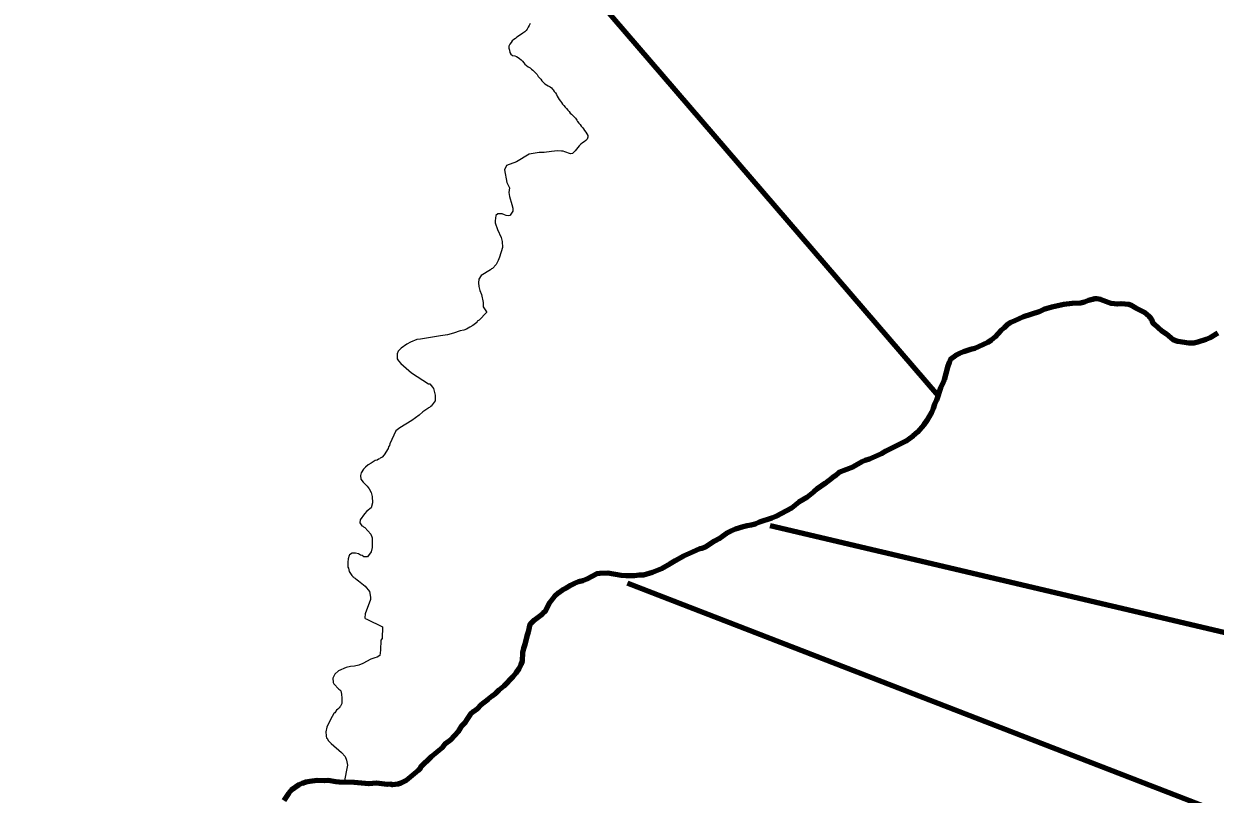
# Model space of a CAD drawing. Extents: x 553962 to 842807, y 8883888 to 9032388.
# Drawn here: x 654441 to 661313, y 8973626 to 8978072 of the extents above; entities that cross this region are included whole.
import ezdxf

# ---------------------------------------------------------------- set-up
doc = ezdxf.new("R2010")
doc.units = 0
doc.header["$LTSCALE"] = 200
doc.layers.add('24', color=7, linetype='Continuous', lineweight=25)
doc.layers.add('9', color=7, linetype='Continuous', lineweight=90)

msp = doc.modelspace()

# ---------------------------------------------------------------- linework, layer by layer
at = {"layer": '24'}
for points in [[(657361.8, 8978072.9), (657356.3, 8978061.7), (657351.2, 8978051.3), (657345.6, 8978041.1), (657339, 8978032.2), (657330.4, 8978025.3), (657320.5, 8978018.5), (657311.5, 8978012), (657302.3, 8978005.9), (657294.1, 8977999.9), (657285.9, 8977993.6), (657276.9, 8977987.4), (657267.7, 8977981.6), (657258.2, 8977972.4), (657251.7, 8977964.2), (657244.4, 8977953.9), (657238.5, 8977942.9), (657238.8, 8977930.2), (657242.4, 8977918.7), (657245.4, 8977905.9), (657250.5, 8977895.6), (657260.7, 8977889.4), (657272.9, 8977885.9), (657282.9, 8977883.3), (657292.8, 8977877.8), (657300.9, 8977871.1), (657309.5, 8977863.8), (657317.8, 8977856.2), (657326.1, 8977846)], [(657326.1, 8977846), (657332.2, 8977838.1), (657340.3, 8977831.3), (657351.1, 8977823.8), (657362, 8977816.8), (657370.4, 8977810.6), (657378.2, 8977803.3), (657386.4, 8977793.7), (657393.9, 8977786.9), (657402.1, 8977778.6), (657408.5, 8977768.3), (657415.3, 8977760.8), (657422.9, 8977752.2), (657429.7, 8977742), (657437.8, 8977734.2), (657447.1, 8977726), (657455.7, 8977718.8), (657465.7, 8977713.4), (657476.5, 8977708.5), (657484.6, 8977701.8), (657491.3, 8977694), (657494.6, 8977689.9), (657501, 8977681.2), (657507.3, 8977672.7), (657513, 8977663.7), (657518.6, 8977654.1), (657523.9, 8977644.9), (657529.6, 8977635.3), (657536.5, 8977625.3), (657542.7, 8977617.2), (657549.3, 8977608.8), (657556.8, 8977599.5), (657564.1, 8977590.5), (657571.5, 8977582.2), (657579, 8977573.7), (657586.2, 8977565.2), (657592.7, 8977556.7), (657600.5, 8977550), (657607.6, 8977542.8), (657615.4, 8977534.3), (657622.7, 8977526.2), (657630.5, 8977515.7), (657635.9, 8977507), (657642.4, 8977498.6), (657649.5, 8977490.5), (657656.9, 8977481.8), (657664.6, 8977473.9), (657670.1, 8977465.2), (657676, 8977456.1), (657682.4, 8977445.5), (657689.1, 8977437), (657694, 8977427.7), (657695, 8977417.1), (657689.9, 8977405.5), (657682.5, 8977397.3), (657673.3, 8977391), (657663.8, 8977384.3), (657654.7, 8977376.4), (657645.2, 8977367.9), (657637.1, 8977358.5), (657630, 8977349.1), (657621.1, 8977338.4), (657614.7, 8977330.6), (657606.6, 8977323.9), (657594.2, 8977321.7)], [(657594.2, 8977321.7), (657583.3, 8977325.2), (657573.4, 8977329.7), (657562.4, 8977333.7), (657552.4, 8977337.1), (657542.2, 8977337.5), (657519.6, 8977338.5), (657485.8, 8977333.9), (657442.2, 8977329.4), (657414.2, 8977329.4), (657355.6, 8977319), (657284, 8977276), (657225.4, 8977253.2), (657214.9, 8977228)], [(657214.9, 8977228), (657228.2, 8977155.8), (657242.3, 8977125.7), (657238.8, 8977097.3), (657243, 8977074.6), (657256.4, 8977029.1), (657261.4, 8977007.6), (657261.7, 8976989.9), (657247.3, 8976967.4), (657243.9, 8976964.7), (657235.2, 8976963.2), (657223.6, 8976964.8), (657214.1, 8976969.6), (657200.6, 8976974.4), (657181.2, 8976975.7), (657176.4, 8976974.4), (657164.7, 8976965.5), (657159.4, 8976934.9), (657159.4, 8976922.3), (657172.8, 8976885.3), (657195, 8976838.1), (657200.9, 8976815.4), (657201.5, 8976781.6), (657185.6, 8976725.5), (657177.3, 8976704.9), (657165.5, 8976683.5), (657144.4, 8976659), (657138.5, 8976657.5), (657133.7, 8976651.6)], [(657133.7, 8976651.6), (657080.2, 8976620), (657066.2, 8976597.4), (657063.1, 8976576.8), (657066.3, 8976556.2), (657072.5, 8976533.5), (657080.9, 8976509.9), (657090.5, 8976462.8), (657091, 8976439.3), (657110, 8976410.1), (657110.9, 8976406.4), (657067.4, 8976361), (657056.2, 8976354.8), (657053.5, 8976348.9), (657031.1, 8976329.9), (657013.6, 8976321.3), (656995.6, 8976309.4), (656979.2, 8976303.3), (656959.2, 8976299.6), (656920.6, 8976285.8), (656884.5, 8976276.8), (656845.1, 8976271.2), (656729.4, 8976250.9), (656707.8, 8976249), (656672.3, 8976234.3), (656651.5, 8976222.8), (656618, 8976199.7), (656600.5, 8976181.9), (656595.8, 8976166.3), (656594.8, 8976146.6), (656595.7, 8976138.4), (656602.4, 8976126.5), (656615.7, 8976111), (656677.7, 8976057.2), (656776.5, 8975994.6), (656782.5, 8975993.7), (656799.6, 8975973.9), (656803.7, 8975967.1), (656814.1, 8975929.4), (656813.1, 8975895.9), (656791.5, 8975865.6), (656785.6, 8975862.2), (656783.8, 8975858), (656775.5, 8975856.3), (656772.4, 8975851.8), (656742.2, 8975832.4), (656721.1, 8975813.8), (656679, 8975783.2), (656609.4, 8975739.2), (656588, 8975723), (656553.5, 8975648.5), (656550.6, 8975639.1), (656544.7, 8975630.5), (656542.4, 8975621.5), (656520.2, 8975584), (656507.8, 8975571.5), (656503.7, 8975569.7), (656500.5, 8975566.2), (656496.9, 8975565.1), (656495.3, 8975562.1), (656486.8, 8975559.7), (656479.1, 8975553.8), (656468.9, 8975552.5), (656445.8, 8975536.4), (656445.8, 8975536.4)], [(656445.8, 8975536.4), (656428.1, 8975527.1), (656412.7, 8975513.8), (656400.9, 8975501.1), (656386.7, 8975481.1), (656383.9, 8975464.5), (656385.2, 8975443.3), (656398.8, 8975427.1), (656422.7, 8975403.9), (656434, 8975387.3), (656444.5, 8975366.6), (656451.2, 8975343.8), (656452.2, 8975307.7), (656444.4, 8975279.3), (656420.2, 8975258.8), (656406.9, 8975244.3), (656382, 8975208.4), (656379.8, 8975191.2), (656391.2, 8975173.8), (656397, 8975172), (656400.5, 8975168.9), (656408.8, 8975165.1), (656442.9, 8975127.3), (656450.2, 8975105.1), (656451, 8975049), (656444.2, 8975024.3), (656423.6, 8974996.6), (656411.6, 8974995.5), (656402.2, 8974996.5), (656392.2, 8975002.6), (656384.2, 8975004.6), (656371.7, 8975013.2), (656353.6, 8975017.8), (656334.6, 8975017.5), (656320.6, 8975007.7), (656317.6, 8975003.5), (656311.8, 8974985.1)], [(656311.8, 8974985.1), (656309.9, 8974965.4), (656310.9, 8974936.3), (656314.2, 8974931), (656318.5, 8974912), (656333.2, 8974887.1), (656339.6, 8974883.1), (656344.1, 8974878.5), (656345.9, 8974874.7), (656352.9, 8974872.7), (656357, 8974868.2), (656372.6, 8974857.7), (656410.2, 8974827.3), (656435.2, 8974796.3), (656440.2, 8974762.4), (656440.3, 8974749.1), (656410.3, 8974666), (656407.6, 8974643.7), (656410, 8974639.2), (656419.4, 8974636), (656511, 8974591.7), (656507.5, 8974524.4), (656501.5, 8974515), (656499.2, 8974456.9), (656494.7, 8974426.9), (656479.6, 8974416.5), (656466.4, 8974413.5), (656443.7, 8974405.2), (656396.6, 8974380.7), (656373, 8974370.1), (656349.5, 8974365.7), (656325.9, 8974363.3), (656300.7, 8974356.3), (656256.1, 8974338), (656235.1, 8974319.4), (656224.5, 8974294.9), (656226, 8974270.5), (656228.6, 8974263.7), (656258.3, 8974232.1), (656265, 8974227.3), (656269.2, 8974222.2), (656273.4, 8974202.8), (656276.5, 8974180.1), (656276.6, 8974148.4), (656268.5, 8974134.2), (656264, 8974130.4), (656262.3, 8974125), (656257.6, 8974123.2), (656253.4, 8974116.8), (656244.1, 8974109.9), (656235.6, 8974096.1), (656229.8, 8974092), (656209.8, 8974056.4), (656189, 8974012.7), (656183.6, 8973985.6), (656184.6, 8973963), (656186.9, 8973950), (656191.3, 8973947.8), (656199.2, 8973934.2), (656213.7, 8973918.7), (656274.2, 8973865.6), (656294.1, 8973843.5), (656302.2, 8973822.7), (656307.8, 8973793.6), (656289.8, 8973694.9)]]:
    msp.add_lwpolyline(points, dxfattribs=at)
at = {"layer": '24', "lineweight": 53}
for points in [[(661328.3, 8976286.2), (661283.6, 8976259.8), (661262, 8976250.8), (661213.8, 8976234.1), (661189.4, 8976229.5), (661162.1, 8976229.6), (661097.2, 8976237.5), (661070.9, 8976248.7), (661031.8, 8976280.1), (661005.9, 8976297.4), (660963.2, 8976335.8), (660954.3, 8976345.2), (660950.7, 8976360.6), (660945.8, 8976363.5), (660943.2, 8976371.8), (660932.9, 8976383.1), (660906.3, 8976405.7), (660855.5, 8976430.7), (660826.3, 8976447.2), (660815.7, 8976450.9), (660771.7, 8976456.2), (660747.3, 8976454.4), (660714.7, 8976457.6), (660653, 8976480.8), (660630.3, 8976485.1), (660618.1, 8976485.2), (660605, 8976480.8), (660582.4, 8976475.5), (660558.8, 8976466.1), (660536.9, 8976460.1), (660488.1, 8976458.4), (660440.1, 8976451.9), (660370.3, 8976437), (660324.9, 8976423.7), (660298.8, 8976410.1), (660207, 8976379.8), (660158.2, 8976356.8), (660134, 8976347.7), (660113.3, 8976334.1), (660096, 8976317.2), (660076.9, 8976302), (660043.5, 8976265.7), (660021.4, 8976245.6), (660001.4, 8976232.8), (659973.2, 8976218.2), (659927.6, 8976197.6), (659902.5, 8976191.5), (659861, 8976178.7), (659837.7, 8976169.6), (659816.2, 8976157.8), (659787.2, 8976136.2), (659778, 8976117.8), (659768.9, 8976089.8), (659749.7, 8976016.5)], [(659749.7, 8976016.5), (659740.4, 8975993.7), (659728.8, 8975970.1), (659705.3, 8975900.2), (659693.5, 8975875.8), (659685.8, 8975852.3), (659685.8, 8975852.3), (659676.1, 8975828.7), (659650.4, 8975783.2), (659633.3, 8975758.1), (659595.8, 8975714.2), (659571.7, 8975693.3), (659529.8, 8975663.4), (659414.4, 8975604.6), (659388.4, 8975589.5), (659320.1, 8975558.5), (659295, 8975552.2), (659275.4, 8975543.5), (659224.8, 8975514.1), (659144.8, 8975485.1), (659142.3, 8975479.5), (659124.9, 8975465.4), (659103.6, 8975452.2), (659061.4, 8975418.5), (659018.2, 8975387.9), (658998.2, 8975370.3), (658957.9, 8975338.3), (658911.5, 8975311.3), (658870.2, 8975277.4), (658779.4, 8975228.3), (658755.9, 8975218.5), (658685.2, 8975195.9), (658660, 8975183.8), (658637.3, 8975178.6), (658613.7, 8975175.3), (658591, 8975169.1), (658547.2, 8975154.4), (658519.5, 8975143.2), (658493.3, 8975129.8), (658449.5, 8975099.9), (658424.5, 8975085.9), (658375.9, 8975053.4), (658351.1, 8975043), (658341.2, 8975041.8), (658298.8, 8975023.2), (658247.4, 8974998.6), (658197.7, 8974972.7), (658170.2, 8974954.8), (658119.6, 8974926.3), (658068.2, 8974904.8), (658016, 8974890.6), (657990.3, 8974890.3), (657963.8, 8974886.2), (657915, 8974885.2), (657887.5, 8974888.3), (657810.4, 8974901), (657763.5, 8974900.3), (657746.6, 8974898.1), (657689.1, 8974867.3), (657666.4, 8974857), (657641.2, 8974850.7), (657616.9, 8974841.8), (657594.1, 8974829.3), (657570.4, 8974814.5), (657547, 8974803.6), (657525.9, 8974788.4), (657502.5, 8974767.7), (657473.7, 8974731.1), (657446.1, 8974678.7), (657435.7, 8974670.8), (657431.1, 8974664.5), (657384.2, 8974630.1), (657360.8, 8974605.3), (657351.1, 8974561.4), (657342.4, 8974537), (657331.8, 8974490.7), (657323.1, 8974466.3), (657317.1, 8974444.5), (657315, 8974393.9), (657308, 8974372.1), (657297.1, 8974350.1), (657279, 8974323.5), (657261.3, 8974302.8), (657210.5, 8974250), (657181.7, 8974226.4), (657161.9, 8974207.7), (657140, 8974192), (657118.9, 8974173.4), (657078.2, 8974140.8), (657056.3, 8974119.3), (657035, 8974103.2), (657016, 8974086.2), (656999.6, 8974063.5), (656982.9, 8974036.6), (656963.3, 8974017.4), (656946, 8973988.7), (656926.4, 8973964.7), (656902.1, 8973940.5), (656874.4, 8973917.8), (656856.7, 8973895.3), (656791.9, 8973840.8)], [(656791.9, 8973840.8), (656791.8, 8973840.8), (656728.6, 8973781.9), (656729.8, 8973775.9), (656716.7, 8973763.4), (656647.1, 8973704.9), (656615.1, 8973689.9), (656598.4, 8973684.2), (656598.4, 8973684.2), (656567.2, 8973679.3), (656556.3, 8973683.2), (656536.3, 8973682.5), (656475.8, 8973689.6), (656432.2, 8973686.7), (656347.3, 8973694), (656260.8, 8973695.2), (656240.2, 8973697.3)], [(656240.2, 8973697.3), (656197.4, 8973704.6), (656175.9, 8973703.8), (656133.1, 8973704.7), (656090.3, 8973699.3), (656067.2, 8973694.6), (656047.4, 8973688.6), (656026.8, 8973679.3), (655983.7, 8973648.4), (655968.2, 8973630.5), (655940.3, 8973590.2)]]:
    msp.add_lwpolyline(points, dxfattribs=at)
at = {"layer": '9'}
msp.add_line((647160.3, 8990514), (659714.4, 8975927.2), dxfattribs=at)
for points in [[(658746.8, 8975176), (664691.5, 8973777.5), (669474.2, 8974039.3), (694202.6, 8980257.8)], [(661328.3, 8976286.2), (661283.6, 8976259.8), (661262, 8976250.8), (661213.8, 8976234.1), (661189.4, 8976229.5), (661162.1, 8976229.6), (661097.2, 8976237.5), (661070.9, 8976248.7), (661031.8, 8976280.1), (661005.9, 8976297.4), (660963.2, 8976335.8), (660954.3, 8976345.2), (660950.7, 8976360.6), (660945.8, 8976363.5), (660943.2, 8976371.8), (660932.9, 8976383.1), (660906.3, 8976405.7), (660855.5, 8976430.7), (660826.3, 8976447.2), (660815.7, 8976450.9), (660771.7, 8976456.2), (660747.3, 8976454.4), (660714.7, 8976457.6), (660653, 8976480.8), (660630.3, 8976485.1), (660618.1, 8976485.2), (660605, 8976480.8), (660582.4, 8976475.5), (660558.8, 8976466.1), (660536.9, 8976460.1), (660488.1, 8976458.4), (660440.1, 8976451.9), (660370.3, 8976437), (660324.9, 8976423.7), (660298.8, 8976410.1), (660207, 8976379.8), (660158.2, 8976356.8), (660134, 8976347.7), (660113.3, 8976334.1), (660096, 8976317.2), (660076.9, 8976302), (660043.5, 8976265.7), (660021.4, 8976245.6), (660001.4, 8976232.8), (659973.2, 8976218.2), (659927.6, 8976197.6), (659902.5, 8976191.5), (659861, 8976178.7), (659837.7, 8976169.6), (659816.2, 8976157.8), (659787.2, 8976136.2), (659778, 8976117.8), (659768.9, 8976089.8), (659749.7, 8976016.5)], [(659749.7, 8976016.5), (659740.4, 8975993.7), (659728.8, 8975970.1), (659705.3, 8975900.2), (659693.5, 8975875.8), (659685.8, 8975852.3), (659685.8, 8975852.3), (659676.1, 8975828.7), (659650.4, 8975783.2), (659633.3, 8975758.1), (659595.8, 8975714.2), (659571.7, 8975693.3), (659529.8, 8975663.4), (659414.4, 8975604.6), (659388.4, 8975589.5), (659320.1, 8975558.5), (659295, 8975552.2), (659275.4, 8975543.5), (659224.8, 8975514.1), (659144.8, 8975485.1), (659142.3, 8975479.5), (659124.9, 8975465.4), (659103.6, 8975452.2), (659061.4, 8975418.5), (659018.2, 8975387.9), (658998.2, 8975370.3), (658957.9, 8975338.3), (658911.5, 8975311.3), (658870.2, 8975277.4), (658779.4, 8975228.3), (658755.9, 8975218.5), (658685.2, 8975195.9), (658660, 8975183.8), (658637.3, 8975178.6), (658613.7, 8975175.3), (658591, 8975169.1), (658547.2, 8975154.4), (658519.5, 8975143.2), (658493.3, 8975129.8), (658449.5, 8975099.9), (658424.5, 8975085.9), (658375.9, 8975053.4), (658351.1, 8975043), (658341.2, 8975041.8), (658298.8, 8975023.2), (658247.4, 8974998.6), (658197.7, 8974972.7), (658170.2, 8974954.8), (658119.6, 8974926.3), (658068.2, 8974904.8), (658016, 8974890.6), (657990.3, 8974890.3), (657963.8, 8974886.2), (657915, 8974885.2), (657887.5, 8974888.3), (657810.4, 8974901), (657763.5, 8974900.3), (657746.6, 8974898.1), (657689.1, 8974867.3), (657666.4, 8974857), (657641.2, 8974850.7), (657616.9, 8974841.8), (657594.1, 8974829.3), (657570.4, 8974814.5), (657547, 8974803.6), (657525.9, 8974788.4), (657502.5, 8974767.7), (657473.7, 8974731.1), (657446.1, 8974678.7), (657435.7, 8974670.8), (657431.1, 8974664.5), (657384.2, 8974630.1), (657360.8, 8974605.3), (657351.1, 8974561.4), (657342.4, 8974537), (657331.8, 8974490.7), (657323.1, 8974466.3), (657317.1, 8974444.5), (657315, 8974393.9), (657308, 8974372.1), (657297.1, 8974350.1), (657279, 8974323.5), (657261.3, 8974302.8), (657210.5, 8974250), (657181.7, 8974226.4), (657161.9, 8974207.7), (657140, 8974192), (657118.9, 8974173.4), (657078.2, 8974140.8), (657056.3, 8974119.3), (657035, 8974103.2), (657016, 8974086.2), (656999.6, 8974063.5), (656982.9, 8974036.6), (656963.3, 8974017.4), (656946, 8973988.7), (656926.4, 8973964.7), (656902.1, 8973940.5), (656874.4, 8973917.8), (656856.7, 8973895.3), (656791.9, 8973840.8)], [(657923.9, 8974844.3), (666205.7, 8971636.3), (671933.6, 8966993.4), (675245, 8966459.9), (693230.3, 8967549.5), (697027.9, 8970867.6)], [(656791.9, 8973840.8), (656791.8, 8973840.8), (656728.6, 8973781.9), (656729.8, 8973775.9), (656716.7, 8973763.4), (656647.1, 8973704.9), (656615.1, 8973689.9), (656598.4, 8973684.2), (656598.4, 8973684.2), (656567.2, 8973679.3), (656556.3, 8973683.2), (656536.3, 8973682.5), (656475.8, 8973689.6), (656432.2, 8973686.7), (656347.3, 8973694), (656260.8, 8973695.2), (656240.2, 8973697.3)], [(656240.2, 8973697.3), (656197.4, 8973704.6), (656175.9, 8973703.8), (656133.1, 8973704.7), (656090.3, 8973699.3), (656067.2, 8973694.6), (656047.4, 8973688.6), (656026.8, 8973679.3), (655983.7, 8973648.4), (655968.2, 8973630.5), (655940.3, 8973590.2)]]:
    msp.add_lwpolyline(points, dxfattribs=at)

doc.saveas('drawing.dxf')
